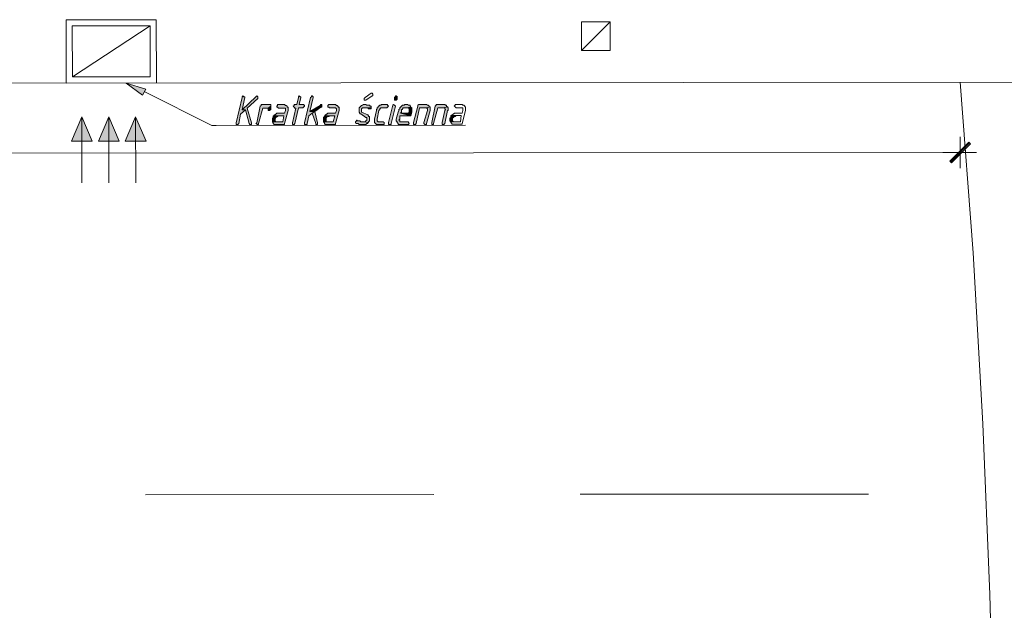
# Model space of a CAD drawing. Header units: inches. Extents: x -5850 to 5646, y 8947 to 13007.
# Tile 422 of 548: x -2668 to -2188, y 11442 to 11730. Entities that reach past the tile are written whole.
import ezdxf

# ---------------------------------------------------------------- set-up
doc = ezdxf.new("R2010")
doc.units = ezdxf.units.IN
doc.header["$MEASUREMENT"] = 0
for name, color, linetype in [('at_Entity', 7, 'Continuous'), ('at_Rect', 7, 'Continuous'), ('at_Solid', 7, 'Continuous')]:
    doc.layers.add(name, color=color, linetype=linetype)

msp = doc.modelspace()

# ---------------------------------------------------------------- hatches: boundary and pattern name
at = {"layer": 'at_Solid', "lineweight": 20}
for color, points in [(7, [(-2608.05, 11693.18), (-2616.08, 11699.08), (-2606.36, 11696.14)]), (7, [(-2559.05, 11692.8), (-2559.47, 11692.37), (-2559.47, 11691.95), (-2562.42, 11679.7), (-2562.42, 11679.28), (-2562.42, 11678.85), (-2561.57, 11678.85), (-2561.15, 11679.28), (-2560.31, 11683.92), (-2557.78, 11686.04), (-2559.47, 11686.04), (-2558.2, 11691.95), (-2558.2, 11692.38), (-2558.63, 11692.37)]), (7, [(-2552.29, 11692.8), (-2552.71, 11692.38), (-2559.47, 11686.04), (-2557.78, 11686.04), (-2556.08, 11679.28), (-2555.66, 11678.86), (-2554.82, 11678.86), (-2554.82, 11679.71), (-2556.93, 11686.88), (-2551.87, 11691.54), (-2551.87, 11692.38)]), (7, [(-2531.6, 11692.82), (-2532.01, 11692.4), (-2532.01, 11691.97), (-2532.86, 11688.6), (-2534.12, 11688.6), (-2534.12, 11688.18), (-2534.55, 11687.75), (-2534.12, 11687.33), (-2533.7, 11686.9), (-2533.28, 11686.9), (-2534.96, 11679.73), (-2534.96, 11679.3), (-2534.96, 11678.88), (-2534.12, 11678.88), (-2533.69, 11679.3), (-2532.01, 11686.91), (-2529.9, 11686.91), (-2529.48, 11687.33), (-2529.05, 11687.76), (-2529.06, 11688.18), (-2529.48, 11688.6), (-2531.59, 11688.6), (-2530.75, 11691.98), (-2530.75, 11692.4), (-2531.17, 11692.4)]), (7, [(-2525.26, 11692.83), (-2525.68, 11692.83), (-2525.68, 11692.4), (-2526.1, 11691.98), (-2529.05, 11679.73), (-2529.05, 11678.88), (-2527.78, 11678.89), (-2527.78, 11679.31), (-2526.94, 11683.11), (-2525.25, 11684.38), (-2523.98, 11685.23), (-2526.52, 11685.23), (-2524.83, 11691.98), (-2524.83, 11692.4)]), (7, [(-2484.29, 11692.86), (-2484.7, 11692.86), (-2484.7, 11692.44), (-2485.13, 11692.02), (-2485.13, 11690.75), (-2484.28, 11690.75), (-2483.86, 11691.18), (-2483.86, 11692.02), (-2483.86, 11692.44)]), (7, [(-2545.95, 11688.59), (-2550.17, 11688.58), (-2550.17, 11688.16), (-2550.6, 11687.74), (-2552.28, 11679.71), (-2552.7, 11679.29), (-2552.28, 11679.29), (-2552.28, 11678.86), (-2551.44, 11678.86), (-2551.44, 11679.29), (-2549.33, 11686.89), (-2546.79, 11686.89), (-2545.53, 11687.74), (-2545.53, 11688.59)]), (7, [(-2545.53, 11687.74), (-2546.79, 11686.89), (-2546.79, 11686.47), (-2546.79, 11686.05), (-2546.79, 11685.63), (-2545.95, 11685.63), (-2545.95, 11686.05), (-2545.53, 11686.05)]), (7, [(-2539.19, 11688.59), (-2542.15, 11688.59), (-2542.15, 11688.17), (-2542.57, 11687.74), (-2542.57, 11687.32), (-2542.15, 11687.32), (-2541.72, 11686.9), (-2538.34, 11686.9), (-2538.34, 11686.06), (-2538.34, 11685.63), (-2538.77, 11684.37), (-2542.57, 11684.36), (-2542.99, 11683.94), (-2543.41, 11683.52), (-2543.83, 11683.52), (-2543.83, 11683.1), (-2544.26, 11683.1), (-2539.19, 11683.1), (-2539.61, 11680.15), (-2544.68, 11680.14), (-2544.25, 11679.72), (-2544.25, 11679.29), (-2543.83, 11678.87), (-2538.76, 11678.88), (-2538.76, 11679.3), (-2537.08, 11685.64), (-2537.08, 11687.32), (-2537.5, 11687.32), (-2537.5, 11687.75), (-2537.92, 11688.17), (-2538.35, 11688.17), (-2538.77, 11688.59)]), (7, [(-2521.03, 11688.61), (-2521.45, 11688.19), (-2526.52, 11685.23), (-2523.98, 11685.23), (-2521.03, 11687.34), (-2520.61, 11687.34), (-2520.61, 11688.61)]), (7, [(-2523.98, 11685.23), (-2525.25, 11684.38), (-2523.55, 11679.31), (-2523.55, 11678.89), (-2522.71, 11678.89), (-2522.71, 11679.74)]), (7, [(-2514.27, 11688.62), (-2517.23, 11688.61), (-2517.65, 11688.19), (-2517.65, 11687.34), (-2517.23, 11687.34), (-2516.8, 11686.92), (-2513.85, 11686.92), (-2513.42, 11686.5), (-2513.42, 11686.08), (-2513.42, 11685.66), (-2513.84, 11684.39), (-2517.65, 11684.39), (-2518.07, 11683.96), (-2518.49, 11683.96), (-2518.49, 11683.54), (-2518.91, 11683.54), (-2518.91, 11683.12), (-2519.34, 11683.12), (-2514.27, 11683.12), (-2515.11, 11680.17), (-2519.75, 11680.16), (-2519.33, 11679.74), (-2519.33, 11679.32), (-2518.91, 11678.89), (-2513.84, 11678.9), (-2513.84, 11679.32), (-2512.16, 11685.66), (-2512.16, 11687.35), (-2512.58, 11687.35), (-2512.58, 11687.77), (-2513.01, 11687.77), (-2513.01, 11688.19), (-2513.42, 11688.19), (-2513.85, 11688.62)]), (7, [(-2499.91, 11688.63), (-2500.33, 11688.63), (-2500.75, 11688.21), (-2501.18, 11688.2), (-2501.6, 11687.78), (-2502.02, 11687.36), (-2502.44, 11686.93), (-2502.44, 11684.82), (-2502.02, 11684.4), (-2502.02, 11683.98), (-2501.59, 11683.98), (-2499.06, 11682.29), (-2498.64, 11682.29), (-2498.64, 11681.45), (-2498.63, 11681.02), (-2499.06, 11680.6), (-2499.48, 11680.18), (-2499.9, 11680.18), (-2497.79, 11679.76), (-2497.79, 11680.18), (-2497.37, 11680.6), (-2497.37, 11681.87), (-2497.37, 11682.72), (-2497.79, 11682.71), (-2497.79, 11683.14), (-2498.22, 11683.56), (-2501.18, 11684.83), (-2501.18, 11685.25), (-2501.18, 11686.51), (-2500.75, 11686.93), (-2496.53, 11686.94), (-2496.53, 11687.78), (-2496.95, 11687.78), (-2497.38, 11688.21), (-2498.64, 11688.21), (-2499.07, 11688.63), (-2499.48, 11688.63)]), (7, [(-2488.93, 11688.64), (-2491.46, 11688.64), (-2491.88, 11688.21), (-2492.31, 11688.21), (-2492.73, 11687.79), (-2493.15, 11687.79), (-2493.15, 11687.36), (-2493.57, 11686.94), (-2493.57, 11686.52), (-2493.99, 11686.1), (-2493.99, 11685.67), (-2494.83, 11681.45), (-2494.83, 11681.03), (-2494.83, 11679.76), (-2494.41, 11679.34), (-2493.99, 11678.92), (-2490.18, 11678.92), (-2490.19, 11679.77), (-2490.61, 11680.19), (-2493.15, 11680.19), (-2493.57, 11680.61), (-2493.57, 11681.03), (-2493.57, 11681.45), (-2492.73, 11685.67), (-2492.3, 11686.1), (-2492.31, 11686.52), (-2491.88, 11686.94), (-2488.93, 11686.94), (-2488.5, 11687.37), (-2488.08, 11687.79), (-2488.5, 11688.22), (-2488.5, 11688.64)]), (7, [(-2485.55, 11688.64), (-2485.97, 11688.22), (-2488.08, 11679.77), (-2488.08, 11679.34), (-2488.08, 11678.92), (-2486.81, 11678.92), (-2486.81, 11679.35), (-2484.7, 11687.8), (-2485.12, 11688.22)]), (7, [(-2479.21, 11688.65), (-2480.06, 11688.65), (-2480.48, 11688.22), (-2481.32, 11688.22), (-2481.74, 11687.8), (-2482.17, 11687.37), (-2482.59, 11686.95), (-2482.59, 11686.53), (-2483.01, 11686.11), (-2483.01, 11685.68), (-2483.43, 11684.84), (-2484.28, 11681.46), (-2484.28, 11681.04), (-2484.28, 11680.61), (-2483.85, 11680.2), (-2483.85, 11679.77), (-2483.43, 11679.35), (-2483.43, 11678.92), (-2478.36, 11678.93), (-2477.94, 11679.35), (-2478.36, 11679.78), (-2478.36, 11680.2), (-2482.59, 11680.2), (-2482.59, 11680.62), (-2483.01, 11681.04), (-2482.59, 11681.46), (-2482.59, 11683.15), (-2477.1, 11683.16), (-2482.17, 11684.42), (-2481.74, 11684.84), (-2481.74, 11686.11), (-2481.32, 11686.11), (-2481.32, 11686.53), (-2480.9, 11686.95), (-2479.63, 11686.95), (-2477.1, 11687.38), (-2477.52, 11687.8), (-2477.52, 11688.23), (-2478.37, 11688.23), (-2478.79, 11688.65)]), (7, [(-2477.1, 11687.38), (-2479.63, 11686.95), (-2478.36, 11686.95), (-2477.95, 11686.54), (-2477.94, 11685.69), (-2477.94, 11684.85), (-2478.36, 11684.42), (-2482.17, 11684.42), (-2477.1, 11683.16), (-2476.67, 11684.85), (-2476.67, 11686.96)]), (7, [(-2469.92, 11688.66), (-2473.3, 11688.65), (-2473.72, 11688.23), (-2473.72, 11687.81), (-2475.83, 11679.78), (-2475.83, 11679.36), (-2475.83, 11678.93), (-2474.98, 11678.93), (-2474.55, 11679.36), (-2472.88, 11686.96), (-2469.92, 11686.96), (-2467.81, 11687.39), (-2468.23, 11687.39), (-2468.23, 11687.81), (-2468.65, 11688.23), (-2469.08, 11688.23), (-2469.5, 11688.66)]), (7, [(-2467.81, 11687.39), (-2469.92, 11686.96), (-2469.5, 11686.96), (-2469.07, 11686.54), (-2469.07, 11686.12), (-2469.07, 11685.7), (-2470.76, 11679.78), (-2470.76, 11679.36), (-2470.33, 11678.94), (-2469.49, 11678.94), (-2469.49, 11679.36), (-2467.81, 11685.7), (-2467.81, 11686.96)]), (7, [(-2461.05, 11688.66), (-2464.85, 11688.66), (-2464.85, 11688.24), (-2465.27, 11687.81), (-2466.95, 11679.79), (-2466.95, 11679.36), (-2466.95, 11678.94), (-2466.11, 11678.94), (-2466.11, 11679.36), (-2464.01, 11686.97), (-2461.47, 11686.97), (-2459.36, 11687.39), (-2459.78, 11687.82), (-2459.78, 11688.24), (-2460.2, 11688.24), (-2460.63, 11688.66)]), (7, [(-2459.36, 11687.39), (-2461.47, 11686.97), (-2460.63, 11686.97), (-2460.63, 11686.55), (-2460.2, 11686.13), (-2460.62, 11685.7), (-2461.89, 11679.79), (-2461.88, 11679.37), (-2461.88, 11678.94), (-2461.04, 11678.94), (-2460.62, 11679.37), (-2459.36, 11685.7), (-2458.93, 11685.71), (-2458.94, 11686.97)]), (150, [(-2637.61, 11682.59), (-2632.53, 11670.77), (-2642.66, 11670.76)]), (150, [(-2624.51, 11682.6), (-2619.43, 11670.78), (-2629.57, 11670.77)]), (150, [(-2611.42, 11682.61), (-2606.34, 11670.79), (-2616.48, 11670.78)]), (7, [(-2544.26, 11683.1), (-2544.26, 11682.25), (-2544.68, 11681.83), (-2544.68, 11680.98), (-2544.68, 11680.14), (-2542.14, 11680.14), (-2542.98, 11680.14), (-2543.41, 11680.56), (-2543.41, 11681.83), (-2542.99, 11682.25), (-2542.57, 11682.67), (-2542.14, 11682.68), (-2541.72, 11683.1), (-2539.19, 11683.1)]), (7, [(-2519.34, 11683.12), (-2519.34, 11682.7), (-2519.75, 11682.27), (-2519.75, 11681.01), (-2519.75, 11680.16), (-2517.64, 11680.17), (-2518.49, 11680.16), (-2518.49, 11682.27), (-2518.07, 11682.27), (-2518.07, 11682.7), (-2517.22, 11682.7), (-2516.8, 11683.12), (-2514.27, 11683.12)]), (7, [(-2503.29, 11681.02), (-2503.7, 11681.02), (-2503.7, 11680.6), (-2504.13, 11680.18), (-2504.13, 11679.75), (-2503.7, 11679.33), (-2502.86, 11679.33), (-2502.44, 11678.91), (-2499.06, 11678.91), (-2498.63, 11679.33), (-2498.22, 11679.34), (-2498.22, 11679.76), (-2497.79, 11679.76), (-2499.9, 11680.18), (-2501.59, 11680.18), (-2502.01, 11680.6), (-2503.29, 11680.6)]), (7, [(-2457.67, 11683.17), (-2457.67, 11682.33), (-2458.08, 11681.9), (-2458.08, 11681.06), (-2458.08, 11680.64), (-2457.66, 11680.22), (-2455.55, 11680.22), (-2456.39, 11680.22), (-2456.82, 11680.64), (-2456.82, 11681.9), (-2456.39, 11682.33), (-2455.98, 11682.75), (-2455.55, 11682.75), (-2455.13, 11683.18), (-2452.6, 11683.18)]), (7, [(-2205.06, 11670.31), (-2213.5, 11660.16), (-2214.34, 11661)]), (7, [(-2204.21, 11669.46), (-2205.06, 11670.31), (-2213.5, 11660.16)])]:
    msp.add_hatch(color=color, dxfattribs=at).paths.add_polyline_path(points)

# ---------------------------------------------------------------- linework, layer by layer
at = {"layer": 'at_Entity', "color": 7, "lineweight": 20}
for p, q in [((-2393.91, 11714.91), (-2379.98, 11728.86)), ((-1644.56, 11699.95), (-3406.81, 11698.38)), ((-2608.05, 11693.18), (-2616.08, 11699.08)), ((-2616.08, 11699.08), (-2606.36, 11696.14)), ((-2202.9, 11616.24), (-2209.31, 11699.45)), ((-2606.36, 11696.14), (-2608.05, 11693.18)), ((-2607.2, 11694.87), (-2574.24, 11678.43)), ((-2559.47, 11691.95), (-2562.42, 11679.7)), ((-2559.05, 11692.8), (-2559.47, 11692.37)), ((-2552.71, 11692.38), (-2559.47, 11686.04)), ((-2559.47, 11692.37), (-2559.47, 11691.95)), ((-2559.47, 11686.04), (-2558.2, 11691.95)), ((-2559.05, 11692.8), (-2559.05, 11692.8)), ((-2558.63, 11692.37), (-2559.05, 11692.8)), ((-2558.2, 11692.38), (-2558.63, 11692.37)), ((-2558.2, 11691.95), (-2558.2, 11692.38)), ((-2556.93, 11686.88), (-2551.87, 11691.54)), ((-2552.29, 11692.8), (-2552.71, 11692.38)), ((-2552.29, 11692.8), (-2552.29, 11692.8)), ((-2551.87, 11692.38), (-2552.29, 11692.8)), ((-2551.87, 11691.54), (-2551.87, 11692.38)), ((-2551.87, 11692.38), (-2551.87, 11692.38)), ((-2532.01, 11691.97), (-2532.86, 11688.6)), ((-2531.6, 11692.82), (-2532.01, 11692.4)), ((-2532.01, 11692.4), (-2532.01, 11691.97)), ((-2531.6, 11692.82), (-2531.6, 11692.82)), ((-2531.17, 11692.4), (-2531.6, 11692.82)), ((-2531.59, 11688.6), (-2530.75, 11691.98)), ((-2530.75, 11692.4), (-2531.17, 11692.4)), ((-2530.75, 11691.98), (-2530.75, 11692.4)), ((-2526.1, 11691.98), (-2529.05, 11679.73)), ((-2526.52, 11685.23), (-2524.83, 11691.98)), ((-2525.68, 11692.4), (-2526.1, 11691.98)), ((-2525.26, 11692.83), (-2525.68, 11692.83)), ((-2525.68, 11692.83), (-2525.68, 11692.4)), ((-2524.83, 11692.4), (-2525.26, 11692.83)), ((-2524.83, 11691.98), (-2524.83, 11692.4)), ((-2524.83, 11692.4), (-2524.83, 11692.4)), ((-2499.49, 11692), (-2499.91, 11691.59)), ((-2499.91, 11691.59), (-2499.91, 11691.16)), ((-2499.91, 11691.16), (-2499.91, 11690.74)), ((-2499.91, 11690.74), (-2499.07, 11690.74)), ((-2496.53, 11694.12), (-2499.49, 11692)), ((-2499.07, 11690.74), (-2496.11, 11692.85)), ((-2496.11, 11694.12), (-2496.53, 11694.12)), ((-2495.69, 11693.7), (-2496.11, 11694.12)), ((-2496.11, 11694.12), (-2496.11, 11694.12)), ((-2496.11, 11692.85), (-2495.69, 11692.85)), ((-2495.69, 11692.85), (-2495.69, 11693.7)), ((-2484.7, 11692.44), (-2485.13, 11692.02)), ((-2485.13, 11692.02), (-2485.13, 11690.75)), ((-2485.13, 11690.75), (-2484.28, 11690.75)), ((-2484.29, 11692.86), (-2484.7, 11692.86)), ((-2484.7, 11692.86), (-2484.7, 11692.44)), ((-2483.86, 11692.44), (-2484.29, 11692.86)), ((-2484.28, 11690.75), (-2483.86, 11691.18)), ((-2483.86, 11692.02), (-2483.86, 11692.44)), ((-2483.86, 11692.44), (-2483.86, 11692.44)), ((-2483.86, 11691.18), (-2483.86, 11692.02)), ((-2560.31, 11683.92), (-2557.78, 11686.04)), ((-2559.47, 11686.04), (-2557.78, 11686.04)), ((-2557.78, 11686.04), (-2559.47, 11686.04)), ((-2557.78, 11686.04), (-2556.08, 11679.28)), ((-2554.82, 11679.71), (-2556.93, 11686.88)), ((-2550.6, 11687.74), (-2552.28, 11679.71)), ((-2551.44, 11679.29), (-2549.33, 11686.89)), ((-2550.17, 11688.16), (-2550.6, 11687.74)), ((-2545.95, 11688.59), (-2550.17, 11688.58)), ((-2550.17, 11688.58), (-2550.17, 11688.16)), ((-2549.33, 11686.89), (-2546.79, 11686.89)), ((-2545.53, 11687.74), (-2546.79, 11686.89)), ((-2546.79, 11686.89), (-2545.53, 11687.74)), ((-2546.79, 11686.89), (-2546.79, 11686.47)), ((-2546.79, 11686.47), (-2546.79, 11686.05)), ((-2546.79, 11686.05), (-2546.79, 11685.63)), ((-2546.79, 11685.63), (-2545.95, 11685.63)), ((-2545.53, 11688.59), (-2545.95, 11688.59)), ((-2545.95, 11685.63), (-2545.95, 11686.05)), ((-2545.95, 11686.05), (-2545.53, 11686.05)), ((-2545.53, 11687.74), (-2545.53, 11688.59)), ((-2545.53, 11686.05), (-2545.53, 11687.74)), ((-2542.15, 11688.17), (-2542.57, 11687.74)), ((-2542.57, 11687.74), (-2542.57, 11687.32)), ((-2542.57, 11687.32), (-2542.15, 11687.32)), ((-2539.19, 11688.59), (-2542.15, 11688.59)), ((-2542.15, 11688.59), (-2542.15, 11688.17)), ((-2542.15, 11687.32), (-2541.72, 11686.9)), ((-2541.72, 11686.9), (-2538.34, 11686.9)), ((-2538.77, 11688.59), (-2539.19, 11688.59)), ((-2538.35, 11688.17), (-2538.77, 11688.59)), ((-2538.34, 11685.63), (-2538.77, 11684.37)), ((-2538.76, 11679.3), (-2537.08, 11685.64)), ((-2537.92, 11688.17), (-2538.35, 11688.17)), ((-2538.34, 11686.9), (-2538.34, 11686.06)), ((-2538.34, 11686.06), (-2538.34, 11685.63)), ((-2537.5, 11687.75), (-2537.92, 11688.17)), ((-2537.5, 11687.32), (-2537.5, 11687.75)), ((-2537.5, 11687.75), (-2537.5, 11687.75)), ((-2537.08, 11687.32), (-2537.5, 11687.32)), ((-2537.08, 11685.64), (-2537.08, 11687.32)), ((-2533.28, 11686.9), (-2534.96, 11679.73)), ((-2534.12, 11688.18), (-2534.55, 11687.75)), ((-2534.55, 11687.75), (-2534.12, 11687.33)), ((-2532.86, 11688.6), (-2534.12, 11688.6)), ((-2534.12, 11688.6), (-2534.12, 11688.18)), ((-2534.12, 11687.33), (-2534.12, 11687.33)), ((-2534.12, 11687.33), (-2533.7, 11686.9)), ((-2533.7, 11686.9), (-2533.28, 11686.9)), ((-2533.69, 11679.3), (-2532.01, 11686.91)), ((-2532.01, 11686.91), (-2529.9, 11686.91)), ((-2529.48, 11688.6), (-2531.59, 11688.6)), ((-2529.9, 11686.91), (-2529.48, 11687.33)), ((-2529.06, 11688.18), (-2529.48, 11688.6)), ((-2529.48, 11687.33), (-2529.05, 11687.76)), ((-2529.48, 11687.33), (-2529.48, 11687.33)), ((-2529.05, 11687.76), (-2529.06, 11688.18)), ((-2521.45, 11688.19), (-2526.52, 11685.23)), ((-2526.52, 11685.23), (-2523.98, 11685.23)), ((-2523.98, 11685.23), (-2526.52, 11685.23)), ((-2523.98, 11685.23), (-2525.25, 11684.38)), ((-2525.25, 11684.38), (-2523.98, 11685.23)), ((-2523.98, 11685.23), (-2521.03, 11687.34)), ((-2522.71, 11679.74), (-2523.98, 11685.23)), ((-2521.03, 11688.61), (-2521.45, 11688.19)), ((-2520.61, 11688.61), (-2521.03, 11688.61)), ((-2521.03, 11687.34), (-2520.61, 11687.34)), ((-2520.61, 11687.34), (-2520.61, 11688.61)), ((-2517.23, 11688.61), (-2517.65, 11688.19)), ((-2517.65, 11688.19), (-2517.65, 11687.34)), ((-2517.65, 11687.34), (-2517.23, 11687.34)), ((-2514.27, 11688.62), (-2517.23, 11688.61)), ((-2517.23, 11687.34), (-2516.8, 11686.92)), ((-2516.8, 11686.92), (-2513.85, 11686.92)), ((-2513.85, 11688.62), (-2514.27, 11688.62)), ((-2513.42, 11688.19), (-2513.85, 11688.62)), ((-2513.85, 11686.92), (-2513.42, 11686.5)), ((-2513.42, 11685.66), (-2513.84, 11684.39)), ((-2513.84, 11679.32), (-2512.16, 11685.66)), ((-2513.01, 11688.19), (-2513.42, 11688.19)), ((-2513.42, 11686.5), (-2513.42, 11686.08)), ((-2513.42, 11686.08), (-2513.42, 11685.66)), ((-2513.01, 11687.77), (-2513.01, 11688.19)), ((-2512.58, 11687.77), (-2513.01, 11687.77)), ((-2512.58, 11687.35), (-2512.58, 11687.77)), ((-2512.16, 11687.35), (-2512.58, 11687.35)), ((-2512.16, 11685.66), (-2512.16, 11687.35)), ((-2502.02, 11687.36), (-2502.44, 11686.93)), ((-2502.44, 11686.93), (-2502.44, 11684.82)), ((-2502.44, 11684.82), (-2502.44, 11684.82)), ((-2502.44, 11684.82), (-2502.02, 11684.4)), ((-2501.6, 11687.78), (-2502.02, 11687.36)), ((-2502.02, 11687.36), (-2502.02, 11687.36)), ((-2501.18, 11688.2), (-2501.6, 11687.78)), ((-2500.75, 11688.21), (-2501.18, 11688.2)), ((-2501.18, 11686.51), (-2500.75, 11686.93)), ((-2501.18, 11685.25), (-2501.18, 11686.51)), ((-2501.18, 11684.83), (-2501.18, 11685.25)), ((-2498.22, 11683.56), (-2501.18, 11684.83)), ((-2500.33, 11688.63), (-2500.75, 11688.21)), ((-2500.75, 11686.93), (-2496.53, 11686.94)), ((-2499.91, 11688.63), (-2500.33, 11688.63)), ((-2499.48, 11688.63), (-2499.91, 11688.63)), ((-2496.53, 11686.94), (-2499.91, 11686.93)), ((-2499.91, 11686.93), (-2498.22, 11686.94)), ((-2499.07, 11688.63), (-2499.48, 11688.63)), ((-2498.64, 11688.21), (-2499.07, 11688.63)), ((-2497.38, 11688.21), (-2498.64, 11688.21)), ((-2498.22, 11686.94), (-2497.8, 11686.52)), ((-2497.8, 11686.52), (-2496.53, 11686.52)), ((-2496.95, 11687.78), (-2497.38, 11688.21)), ((-2496.53, 11687.78), (-2496.95, 11687.78)), ((-2496.53, 11686.94), (-2496.53, 11687.78)), ((-2496.53, 11686.52), (-2496.53, 11686.94)), ((-2496.53, 11686.94), (-2496.53, 11686.94)), ((-2493.99, 11685.67), (-2494.83, 11681.45)), ((-2493.57, 11686.52), (-2493.99, 11686.1)), ((-2493.99, 11686.1), (-2493.99, 11685.67)), ((-2493.15, 11687.36), (-2493.57, 11686.94)), ((-2493.57, 11686.94), (-2493.57, 11686.52)), ((-2493.57, 11681.45), (-2492.73, 11685.67)), ((-2492.73, 11687.79), (-2493.15, 11687.79)), ((-2493.15, 11687.79), (-2493.15, 11687.36)), ((-2492.31, 11688.21), (-2492.73, 11687.79)), ((-2492.73, 11685.67), (-2492.3, 11686.1)), ((-2492.73, 11685.67), (-2492.73, 11685.67)), ((-2491.88, 11688.21), (-2492.31, 11688.21)), ((-2492.31, 11686.52), (-2491.88, 11686.94)), ((-2492.3, 11686.1), (-2492.31, 11686.52)), ((-2491.46, 11688.64), (-2491.88, 11688.21)), ((-2491.88, 11686.94), (-2488.93, 11686.94)), ((-2488.93, 11688.64), (-2491.46, 11688.64)), ((-2488.5, 11688.64), (-2488.93, 11688.64)), ((-2488.93, 11686.94), (-2488.5, 11687.37)), ((-2488.5, 11688.22), (-2488.5, 11688.64)), ((-2488.08, 11687.79), (-2488.5, 11688.22)), ((-2488.5, 11687.37), (-2488.08, 11687.79)), ((-2488.5, 11687.37), (-2488.5, 11687.37)), ((-2485.97, 11688.22), (-2488.08, 11679.77)), ((-2486.81, 11679.35), (-2484.7, 11687.8)), ((-2485.55, 11688.64), (-2485.97, 11688.22)), ((-2485.97, 11688.22), (-2485.97, 11688.22)), ((-2485.55, 11688.64), (-2485.55, 11688.64)), ((-2485.12, 11688.22), (-2485.55, 11688.64)), ((-2484.7, 11687.8), (-2485.12, 11688.22)), ((-2485.12, 11688.22), (-2485.12, 11688.22)), ((-2484.7, 11687.8), (-2484.7, 11687.8)), ((-2483.43, 11684.84), (-2484.28, 11681.46)), ((-2483.01, 11685.68), (-2483.43, 11684.84)), ((-2482.59, 11686.53), (-2483.01, 11686.11)), ((-2483.01, 11686.11), (-2483.01, 11685.68)), ((-2482.17, 11687.37), (-2482.59, 11686.95)), ((-2482.59, 11686.95), (-2482.59, 11686.53)), ((-2481.74, 11687.8), (-2482.17, 11687.37)), ((-2482.17, 11684.42), (-2481.74, 11684.84)), ((-2481.32, 11688.22), (-2481.74, 11687.8)), ((-2481.74, 11687.8), (-2481.74, 11687.8)), ((-2481.74, 11684.84), (-2481.74, 11686.11)), ((-2481.74, 11686.11), (-2481.32, 11686.11)), ((-2480.48, 11688.22), (-2481.32, 11688.22)), ((-2481.32, 11686.53), (-2480.9, 11686.95)), ((-2481.32, 11686.11), (-2481.32, 11686.53)), ((-2480.9, 11686.95), (-2479.63, 11686.95)), ((-2480.06, 11688.65), (-2480.48, 11688.22)), ((-2479.21, 11688.65), (-2480.06, 11688.65)), ((-2477.1, 11687.38), (-2479.63, 11686.95)), ((-2479.63, 11686.95), (-2477.1, 11687.38)), ((-2479.63, 11686.95), (-2478.36, 11686.95)), ((-2478.79, 11688.65), (-2479.21, 11688.65)), ((-2478.37, 11688.23), (-2478.79, 11688.65)), ((-2477.52, 11688.23), (-2478.37, 11688.23)), ((-2478.36, 11686.95), (-2477.95, 11686.54)), ((-2477.94, 11684.85), (-2478.36, 11684.42)), ((-2477.95, 11686.54), (-2477.94, 11685.69)), ((-2477.94, 11685.69), (-2477.94, 11684.85)), ((-2477.52, 11687.8), (-2477.52, 11688.23)), ((-2477.1, 11687.38), (-2477.52, 11687.8)), ((-2476.67, 11686.96), (-2477.1, 11687.38)), ((-2477.1, 11687.38), (-2477.1, 11687.38)), ((-2477.1, 11683.16), (-2476.67, 11684.85)), ((-2476.67, 11684.85), (-2476.67, 11686.96)), ((-2473.72, 11687.81), (-2475.83, 11679.78)), ((-2474.55, 11679.36), (-2472.88, 11686.96)), ((-2473.3, 11688.65), (-2473.72, 11688.23)), ((-2473.72, 11688.23), (-2473.72, 11687.81)), ((-2469.92, 11688.66), (-2473.3, 11688.65)), ((-2472.88, 11686.96), (-2469.92, 11686.96)), ((-2469.07, 11685.7), (-2470.76, 11679.78)), ((-2469.5, 11688.66), (-2469.92, 11688.66)), ((-2467.81, 11687.39), (-2469.92, 11686.96)), ((-2469.92, 11686.96), (-2467.81, 11687.39)), ((-2469.92, 11686.96), (-2469.5, 11686.96)), ((-2469.08, 11688.23), (-2469.5, 11688.66)), ((-2469.5, 11686.96), (-2469.07, 11686.54)), ((-2469.49, 11679.36), (-2467.81, 11685.7)), ((-2468.65, 11688.23), (-2469.08, 11688.23)), ((-2469.07, 11686.54), (-2469.07, 11686.12)), ((-2469.07, 11686.12), (-2469.07, 11685.7)), ((-2468.23, 11687.81), (-2468.65, 11688.23)), ((-2468.23, 11687.39), (-2468.23, 11687.81)), ((-2468.23, 11687.81), (-2468.23, 11687.81)), ((-2467.81, 11687.39), (-2468.23, 11687.39)), ((-2467.81, 11686.96), (-2467.81, 11687.39)), ((-2467.81, 11685.7), (-2467.81, 11686.96)), ((-2465.27, 11687.81), (-2466.95, 11679.79)), ((-2466.11, 11679.36), (-2464.01, 11686.97)), ((-2464.85, 11688.24), (-2465.27, 11687.81)), ((-2461.05, 11688.66), (-2464.85, 11688.66)), ((-2464.85, 11688.66), (-2464.85, 11688.24)), ((-2464.01, 11686.97), (-2461.47, 11686.97)), ((-2460.62, 11685.7), (-2461.89, 11679.79)), ((-2459.36, 11687.39), (-2461.47, 11686.97)), ((-2461.47, 11686.97), (-2459.36, 11687.39)), ((-2461.47, 11686.97), (-2460.63, 11686.97)), ((-2460.63, 11688.66), (-2461.05, 11688.66)), ((-2460.2, 11688.24), (-2460.63, 11688.66)), ((-2460.63, 11686.97), (-2460.63, 11686.55)), ((-2460.63, 11686.55), (-2460.2, 11686.13)), ((-2460.2, 11686.13), (-2460.62, 11685.7)), ((-2460.62, 11679.37), (-2459.36, 11685.7)), ((-2459.78, 11688.24), (-2460.2, 11688.24)), ((-2460.2, 11686.13), (-2460.2, 11686.13)), ((-2459.78, 11687.82), (-2459.78, 11688.24)), ((-2459.36, 11687.39), (-2459.78, 11687.82)), ((-2458.94, 11686.97), (-2459.36, 11687.39)), ((-2459.36, 11687.39), (-2459.36, 11687.39)), ((-2459.36, 11685.7), (-2458.93, 11685.71)), ((-2458.93, 11685.71), (-2458.94, 11686.97)), ((-2455.56, 11688.25), (-2455.98, 11687.82)), ((-2455.98, 11687.82), (-2455.56, 11687.4)), ((-2452.18, 11688.67), (-2455.56, 11688.67)), ((-2455.56, 11688.67), (-2455.56, 11688.25)), ((-2455.56, 11687.4), (-2455.56, 11687.4)), ((-2455.56, 11687.4), (-2455.13, 11686.97)), ((-2455.13, 11686.97), (-2451.75, 11686.98)), ((-2451.75, 11688.25), (-2452.18, 11688.67)), ((-2452.18, 11688.67), (-2452.18, 11688.67)), ((-2451.75, 11685.71), (-2452.18, 11684.45)), ((-2452.17, 11679.38), (-2450.49, 11685.71)), ((-2451.33, 11688.25), (-2451.75, 11688.25)), ((-2451.75, 11686.98), (-2451.75, 11686.14)), ((-2451.75, 11686.14), (-2451.75, 11685.71)), ((-2450.91, 11687.83), (-2451.33, 11688.25)), ((-2450.91, 11687.4), (-2450.91, 11687.83)), ((-2450.91, 11687.83), (-2450.91, 11687.83)), ((-2450.49, 11687.4), (-2450.91, 11687.4)), ((-2450.49, 11685.71), (-2450.49, 11687.4)), ((-2561.15, 11679.28), (-2560.31, 11683.92)), ((-2544.26, 11682.25), (-2544.68, 11681.83)), ((-2544.68, 11681.83), (-2544.68, 11680.98)), ((-2544.68, 11680.98), (-2544.68, 11680.14)), ((-2539.61, 11680.15), (-2544.68, 11680.14)), ((-2544.68, 11680.14), (-2542.14, 11680.14)), ((-2544.68, 11680.14), (-2544.25, 11679.72)), ((-2544.26, 11683.1), (-2544.26, 11682.25)), ((-2539.19, 11683.1), (-2544.26, 11683.1)), ((-2543.83, 11683.1), (-2544.26, 11683.1)), ((-2544.26, 11683.1), (-2539.19, 11683.1)), ((-2543.41, 11683.52), (-2543.83, 11683.52)), ((-2543.83, 11683.52), (-2543.83, 11683.1)), ((-2542.99, 11683.94), (-2543.41, 11683.52)), ((-2543.41, 11681.83), (-2542.99, 11682.25)), ((-2543.41, 11680.56), (-2543.41, 11681.83)), ((-2542.98, 11680.14), (-2543.41, 11680.56)), ((-2542.57, 11684.36), (-2542.99, 11683.94)), ((-2542.99, 11683.94), (-2542.99, 11683.94)), ((-2542.99, 11682.25), (-2542.57, 11682.67)), ((-2542.99, 11682.25), (-2542.99, 11682.25)), ((-2542.14, 11680.14), (-2542.98, 11680.14)), ((-2538.77, 11684.37), (-2542.57, 11684.36)), ((-2542.57, 11682.67), (-2542.14, 11682.68)), ((-2542.14, 11682.68), (-2541.72, 11683.1)), ((-2541.72, 11683.1), (-2539.19, 11683.1)), ((-2539.19, 11683.1), (-2539.61, 11680.15)), ((-2527.78, 11679.31), (-2526.94, 11683.11)), ((-2526.94, 11683.11), (-2525.25, 11684.38)), ((-2525.25, 11684.38), (-2523.55, 11679.31)), ((-2519.34, 11682.7), (-2519.75, 11682.27)), ((-2519.75, 11682.27), (-2519.75, 11681.01)), ((-2519.75, 11681.01), (-2519.75, 11680.16)), ((-2519.75, 11680.16), (-2517.64, 11680.17)), ((-2515.11, 11680.17), (-2519.75, 11680.16)), ((-2519.75, 11680.16), (-2519.33, 11679.74)), ((-2519.34, 11683.12), (-2519.34, 11682.7)), ((-2514.27, 11683.12), (-2519.34, 11683.12)), ((-2518.91, 11683.12), (-2519.34, 11683.12)), ((-2519.34, 11683.12), (-2514.27, 11683.12)), ((-2518.49, 11683.54), (-2518.91, 11683.54)), ((-2518.91, 11683.54), (-2518.91, 11683.12)), ((-2518.07, 11683.96), (-2518.49, 11683.96)), ((-2518.49, 11683.96), (-2518.49, 11683.54)), ((-2518.49, 11680.16), (-2518.49, 11682.27)), ((-2518.49, 11682.27), (-2518.07, 11682.27)), ((-2517.64, 11680.17), (-2518.49, 11680.16)), ((-2517.65, 11684.39), (-2518.07, 11683.96)), ((-2518.07, 11682.27), (-2518.07, 11682.7)), ((-2518.07, 11682.7), (-2517.22, 11682.7)), ((-2513.84, 11684.39), (-2517.65, 11684.39)), ((-2517.22, 11682.7), (-2516.8, 11683.12)), ((-2516.8, 11683.12), (-2514.27, 11683.12)), ((-2514.27, 11683.12), (-2515.11, 11680.17)), ((-2503.7, 11680.6), (-2504.13, 11680.18)), ((-2504.13, 11680.18), (-2504.13, 11679.75)), ((-2503.29, 11681.02), (-2503.7, 11681.02)), ((-2503.7, 11681.02), (-2503.7, 11680.6)), ((-2503.7, 11680.6), (-2503.7, 11680.6)), ((-2503.29, 11680.6), (-2503.29, 11681.02)), ((-2502.01, 11680.6), (-2503.29, 11680.6)), ((-2502.02, 11684.4), (-2502.02, 11683.98)), ((-2502.02, 11683.98), (-2501.59, 11683.98)), ((-2501.59, 11680.18), (-2502.01, 11680.6)), ((-2501.59, 11683.98), (-2499.06, 11682.29)), ((-2499.9, 11680.18), (-2501.59, 11680.18)), ((-2497.79, 11679.76), (-2499.9, 11680.18)), ((-2499.48, 11680.18), (-2499.9, 11680.18)), ((-2499.9, 11680.18), (-2497.79, 11679.76)), ((-2499.06, 11680.6), (-2499.48, 11680.18)), ((-2499.06, 11682.29), (-2498.64, 11682.29)), ((-2498.63, 11681.02), (-2499.06, 11680.6)), ((-2499.06, 11680.6), (-2499.06, 11680.6)), ((-2498.64, 11682.29), (-2498.64, 11681.45)), ((-2498.64, 11681.45), (-2498.63, 11681.02)), ((-2497.79, 11683.14), (-2498.22, 11683.56)), ((-2497.79, 11682.71), (-2497.79, 11683.14)), ((-2497.37, 11682.72), (-2497.79, 11682.71)), ((-2497.79, 11680.18), (-2497.37, 11680.6)), ((-2497.79, 11679.76), (-2497.79, 11680.18)), ((-2497.37, 11681.87), (-2497.37, 11682.72)), ((-2497.37, 11680.6), (-2497.37, 11681.87)), ((-2494.83, 11681.45), (-2494.83, 11681.03)), ((-2494.83, 11681.03), (-2494.83, 11679.76)), ((-2493.57, 11681.03), (-2493.57, 11681.45)), ((-2493.57, 11680.61), (-2493.57, 11681.03)), ((-2493.15, 11680.19), (-2493.57, 11680.61)), ((-2490.61, 11680.19), (-2493.15, 11680.19)), ((-2490.19, 11679.77), (-2490.61, 11680.19)), ((-2484.28, 11681.46), (-2484.28, 11681.04)), ((-2484.28, 11681.04), (-2484.28, 11680.61)), ((-2484.28, 11680.61), (-2483.85, 11680.2)), ((-2483.85, 11680.2), (-2483.85, 11679.77)), ((-2483.01, 11681.04), (-2482.59, 11681.46)), ((-2482.59, 11680.62), (-2483.01, 11681.04)), ((-2483.01, 11681.04), (-2483.01, 11681.04)), ((-2482.59, 11683.15), (-2477.1, 11683.16)), ((-2482.59, 11681.46), (-2482.59, 11683.15)), ((-2482.59, 11680.2), (-2482.59, 11680.62)), ((-2478.36, 11680.2), (-2482.59, 11680.2)), ((-2478.36, 11684.42), (-2482.17, 11684.42)), ((-2482.17, 11684.42), (-2477.1, 11683.16)), ((-2477.1, 11683.16), (-2482.17, 11684.42)), ((-2478.36, 11679.78), (-2478.36, 11680.2)), ((-2457.67, 11682.33), (-2458.08, 11681.9)), ((-2458.08, 11681.9), (-2458.08, 11681.06)), ((-2458.08, 11681.06), (-2458.08, 11680.64)), ((-2458.08, 11680.64), (-2457.66, 11680.22)), ((-2452.6, 11683.18), (-2457.67, 11683.17)), ((-2457.67, 11683.17), (-2452.6, 11683.18)), ((-2457.67, 11683.17), (-2457.67, 11682.33)), ((-2457.24, 11683.17), (-2457.67, 11683.17)), ((-2457.66, 11680.22), (-2455.55, 11680.22)), ((-2453.01, 11680.22), (-2457.66, 11680.22)), ((-2457.66, 11680.22), (-2457.66, 11679.8)), ((-2456.82, 11683.6), (-2457.24, 11683.6)), ((-2457.24, 11683.6), (-2457.24, 11683.17)), ((-2456.4, 11684.02), (-2456.82, 11683.6)), ((-2456.82, 11681.9), (-2456.39, 11682.33)), ((-2456.82, 11680.64), (-2456.82, 11681.9)), ((-2456.39, 11680.22), (-2456.82, 11680.64)), ((-2455.98, 11684.02), (-2456.4, 11684.02)), ((-2456.39, 11682.33), (-2455.98, 11682.75)), ((-2456.39, 11682.33), (-2456.39, 11682.33)), ((-2455.55, 11680.22), (-2456.39, 11680.22)), ((-2452.18, 11684.45), (-2455.98, 11684.44)), ((-2455.98, 11684.44), (-2455.98, 11684.02)), ((-2455.98, 11682.75), (-2455.55, 11682.75)), ((-2455.55, 11682.75), (-2455.13, 11683.18)), ((-2455.13, 11683.18), (-2452.6, 11683.18)), ((-2452.6, 11683.18), (-2453.01, 11680.22)), ((-2574.24, 11678.43), (-2572.13, 11678.43)), ((-2572.13, 11678.43), (-2450.48, 11678.54)), ((-2562.42, 11679.7), (-2562.42, 11679.28)), ((-2562.42, 11679.28), (-2562.42, 11678.85)), ((-2562.42, 11678.85), (-2561.57, 11678.85)), ((-2561.57, 11678.85), (-2561.15, 11679.28)), ((-2556.08, 11679.28), (-2556.08, 11679.28)), ((-2556.08, 11679.28), (-2555.66, 11678.86)), ((-2555.66, 11678.86), (-2554.82, 11678.86)), ((-2554.82, 11678.86), (-2554.82, 11679.71)), ((-2552.28, 11679.71), (-2552.7, 11679.29)), ((-2552.7, 11679.29), (-2552.28, 11679.29)), ((-2552.28, 11679.29), (-2552.28, 11678.86)), ((-2552.28, 11678.86), (-2551.44, 11678.86)), ((-2551.44, 11678.86), (-2551.44, 11679.29)), ((-2544.25, 11679.72), (-2544.25, 11679.29)), ((-2544.25, 11679.29), (-2544.25, 11679.29)), ((-2544.25, 11679.29), (-2543.83, 11678.87)), ((-2543.83, 11678.87), (-2538.76, 11678.88)), ((-2538.76, 11678.88), (-2538.76, 11679.3)), ((-2534.96, 11679.73), (-2534.96, 11679.3)), ((-2534.96, 11679.3), (-2534.96, 11678.88)), ((-2534.96, 11678.88), (-2534.12, 11678.88)), ((-2534.12, 11678.88), (-2533.69, 11679.3)), ((-2529.05, 11679.73), (-2529.05, 11678.88)), ((-2529.05, 11678.88), (-2527.78, 11678.89)), ((-2527.78, 11678.89), (-2527.78, 11679.31)), ((-2523.55, 11679.31), (-2523.55, 11678.89)), ((-2523.55, 11678.89), (-2522.71, 11678.89)), ((-2522.71, 11678.89), (-2522.71, 11679.74)), ((-2519.33, 11679.74), (-2519.33, 11679.32)), ((-2519.33, 11679.32), (-2519.33, 11679.32)), ((-2519.33, 11679.32), (-2518.91, 11678.89)), ((-2518.91, 11678.89), (-2513.84, 11678.9)), ((-2513.84, 11678.9), (-2513.84, 11679.32)), ((-2504.13, 11679.75), (-2503.7, 11679.33)), ((-2503.7, 11679.33), (-2502.86, 11679.33)), ((-2502.86, 11679.33), (-2502.44, 11678.91)), ((-2502.44, 11678.91), (-2499.06, 11678.91)), ((-2499.06, 11678.91), (-2498.63, 11679.33)), ((-2498.63, 11679.33), (-2498.22, 11679.34)), ((-2498.22, 11679.34), (-2498.22, 11679.76)), ((-2498.22, 11679.76), (-2497.79, 11679.76)), ((-2494.83, 11679.76), (-2494.41, 11679.34)), ((-2494.41, 11679.34), (-2494.41, 11679.34)), ((-2494.41, 11679.34), (-2493.99, 11678.92)), ((-2493.99, 11678.92), (-2490.18, 11678.92)), ((-2490.18, 11678.92), (-2490.19, 11679.77)), ((-2488.08, 11679.77), (-2488.08, 11679.34)), ((-2488.08, 11679.34), (-2488.08, 11678.92)), ((-2488.08, 11678.92), (-2486.81, 11678.92)), ((-2486.81, 11678.92), (-2486.81, 11679.35)), ((-2483.85, 11679.77), (-2483.43, 11679.35)), ((-2483.43, 11679.35), (-2483.43, 11678.92)), ((-2483.43, 11678.92), (-2478.36, 11678.93)), ((-2477.94, 11679.35), (-2478.36, 11679.78)), ((-2478.36, 11678.93), (-2477.94, 11679.35)), ((-2475.83, 11679.78), (-2475.83, 11679.36)), ((-2475.83, 11679.36), (-2475.83, 11678.93)), ((-2475.83, 11678.93), (-2474.98, 11678.93)), ((-2474.98, 11678.93), (-2474.55, 11679.36)), ((-2470.76, 11679.78), (-2470.76, 11679.36)), ((-2470.76, 11679.36), (-2470.76, 11679.36)), ((-2470.76, 11679.36), (-2470.33, 11678.94)), ((-2470.33, 11678.94), (-2469.49, 11678.94)), ((-2469.49, 11678.94), (-2469.49, 11679.36)), ((-2466.95, 11679.79), (-2466.95, 11679.36)), ((-2466.95, 11679.36), (-2466.95, 11678.94)), ((-2466.95, 11678.94), (-2466.11, 11678.94)), ((-2466.11, 11678.94), (-2466.11, 11679.36)), ((-2461.89, 11679.79), (-2461.88, 11679.37)), ((-2461.88, 11679.37), (-2461.88, 11678.94)), ((-2461.88, 11678.94), (-2461.04, 11678.94)), ((-2461.04, 11678.94), (-2460.62, 11679.37)), ((-2457.66, 11679.8), (-2457.24, 11679.37)), ((-2457.24, 11679.37), (-2457.24, 11678.95)), ((-2457.24, 11678.95), (-2452.17, 11678.95)), ((-2452.17, 11678.95), (-2452.17, 11679.38)), ((-2214.34, 11661), (-2205.06, 11670.31)), ((-2205.06, 11670.31), (-2213.5, 11660.16)), ((-2205.06, 11670.31), (-2213.5, 11660.16)), ((-2209.28, 11672.83), (-2209.27, 11657.63)), ((-2204.21, 11669.46), (-2205.06, 11670.31)), ((-2213.92, 11660.58), (-2204.64, 11669.88)), ((-2213.5, 11660.16), (-2204.21, 11669.46)), ((-3400.86, 11664.17), (-2214.77, 11665.23)), ((-2217.73, 11665.23), (-2201.25, 11665.24)), ((-2213.5, 11660.16), (-2214.34, 11661)), ((-2198.18, 11533.03), (-2202.9, 11616.24)), ((-2194.73, 11449.82), (-2198.18, 11533.03)), ((-2465.94, 11498.58), (-2606.6, 11498.45)), ((-2253.9, 11498.77), (-2394.56, 11498.64)), ((-2192.96, 11366.61), (-2194.73, 11449.82))]:
    msp.add_line(p, q, dxfattribs=at)
at = {"layer": 'at_Entity', "color": 150, "lineweight": 20, "true_color": 0x007eff}
for p, q in [((-2604.28, 11726.97), (-2642.27, 11702.01)), ((-2642.66, 11670.76), (-2637.61, 11682.59)), ((-2637.61, 11682.59), (-2637.58, 11650.49)), ((-2637.61, 11682.59), (-2632.53, 11670.77)), ((-2629.57, 11670.77), (-2624.51, 11682.6)), ((-2624.51, 11682.6), (-2624.48, 11650.5)), ((-2624.51, 11682.6), (-2619.43, 11670.78)), ((-2616.48, 11670.78), (-2611.42, 11682.61)), ((-2611.42, 11682.61), (-2611.39, 11650.51)), ((-2611.42, 11682.61), (-2606.34, 11670.79)), ((-2632.53, 11670.77), (-2642.66, 11670.76)), ((-2619.43, 11670.78), (-2629.57, 11670.77)), ((-2606.34, 11670.79), (-2616.48, 11670.78))]:
    msp.add_line(p, q, dxfattribs=at)
at = {"layer": 'at_Rect', "color": 150, "lineweight": 20, "true_color": 0x007eff}
for p, q in [((-2645.25, 11729.89), (-2601.32, 11729.93)), ((-2645.25, 11729.89), (-2645.23, 11699.06)), ((-2601.3, 11699.1), (-2601.32, 11729.93)), ((-2642.29, 11726.94), (-2604.28, 11726.97)), ((-2642.29, 11726.94), (-2642.27, 11702.01)), ((-2604.25, 11702.05), (-2604.28, 11726.97)), ((-2601.3, 11699.1), (-2645.23, 11699.06)), ((-2604.25, 11702.05), (-2642.27, 11702.01))]:
    msp.add_line(p, q, dxfattribs=at)
at = {"layer": 'at_Rect', "color": 7, "lineweight": 20}
for p, q in [((-2393.92, 11728.85), (-2379.98, 11728.86)), ((-2393.92, 11728.85), (-2393.91, 11714.91)), ((-2379.97, 11714.92), (-2379.98, 11728.86)), ((-2379.97, 11714.92), (-2393.91, 11714.91))]:
    msp.add_line(p, q, dxfattribs=at)

doc.saveas('drawing.dxf')
